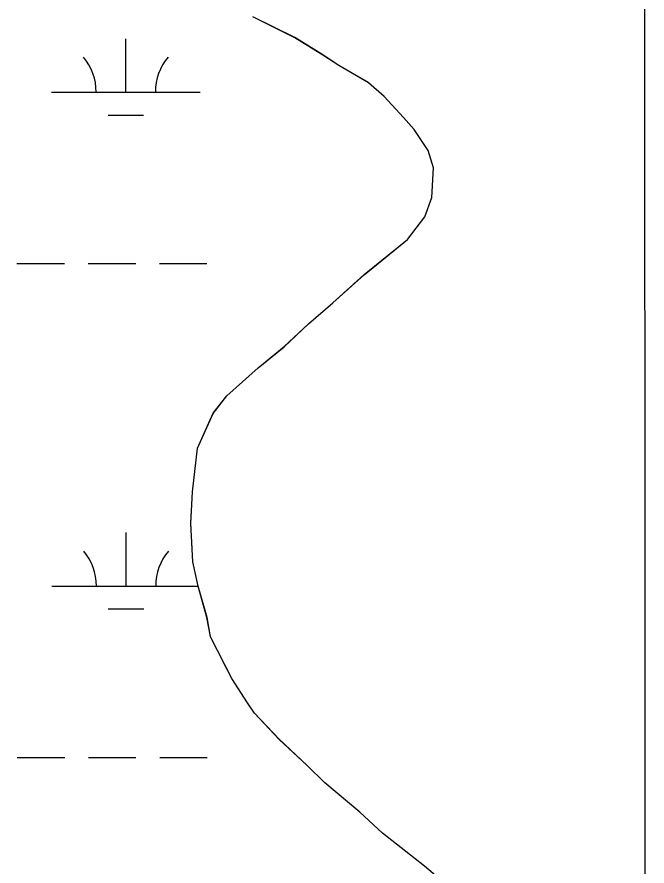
# Model space of a CAD drawing. Extents: x 3279314 to 3317160, y 734079 to 759431.
# Drawn here: x 3296151 to 3296575, y 742141 to 742713 of the extents above; entities that cross this region are included whole.
import ezdxf

# ---------------------------------------------------------------- set-up
doc = ezdxf.new("R2010")
doc.units = 0
for name, color, linetype in [('V-GRID-MAJR', 7, 'Continuous'), ('V-SITE-VEGE', 7, 'Continuous'), ('V-TOPO-SHOR', 7, 'Continuous'), ('V-WETL-SWMP', 7, 'Continuous')]:
    doc.layers.add(name, color=color, linetype=linetype)

msp = doc.modelspace()

# ---------------------------------------------------------------- linework, layer by layer
at = {"layer": 'V-GRID-MAJR'}
msp.add_spline([(3296575.29, 739462.57), (3296572.65, 745521.02), (3296570, 751582.85), (3296567.36, 757644.71), (3296567.36, 757648.05)], degree=3, dxfattribs=at)
at = {"layer": 'V-SITE-VEGE'}
for p, q in [((3296338.05, 742699.06), (3296309.77, 742713.03)), ((3296356.91, 742687.4), (3296338.05, 742699.06)), ((3296367.52, 742680.4), (3296356.91, 742687.4)), ((3296387.56, 742668.74), (3296367.52, 742680.4)), ((3296398.19, 742659.38), (3296387.56, 742668.74)), ((3296411.19, 742645.34), (3296398.19, 742659.38)), ((3296418.28, 742637.15), (3296411.19, 742645.34)), ((3296427.75, 742623.09), (3296418.28, 742637.15)), ((3296431.33, 742611.35), (3296427.75, 742623.09)), ((3296430.25, 742591.36), (3296431.33, 742611.35)), ((3296425.61, 742578.41), (3296430.25, 742591.36)), ((3296413.93, 742563.07), (3296425.61, 742578.41)), ((3296384.66, 742539.42), (3296413.93, 742563.07)), ((3296363.59, 742520.51), (3296384.66, 742539.42)), ((3296347.2, 742506.33), (3296363.59, 742520.51)), ((3296330.82, 742490.97), (3296347.2, 742506.33)), ((3296313.25, 742476.78), (3296330.82, 742490.97)), ((3296292.19, 742457.87), (3296313.25, 742476.78)), ((3296282.84, 742446.07), (3296292.19, 742457.87)), ((3296272.37, 742422.51), (3296282.84, 742446.07)), ((3296268.99, 742393.11), (3296272.37, 742422.51)), ((3296267.91, 742371.94), (3296268.99, 742393.11)), ((3296269.21, 742346.09), (3296267.91, 742371.94)), ((3296272.81, 742329.65), (3296269.21, 742346.09)), ((3296278.8, 742308.52), (3296272.81, 742329.65)), ((3296281.21, 742295.6), (3296278.8, 742308.52)), ((3296295.45, 742267.46), (3296281.21, 742295.6)), ((3296306.11, 742251.05), (3296295.45, 742267.46)), ((3296310.84, 742244.02), (3296306.11, 742251.05)), ((3296327.38, 742226.47), (3296310.84, 742244.02)), ((3296346.28, 742208.93), (3296327.38, 742226.47)), ((3296358.09, 742197.23), (3296346.28, 742208.93)), ((3296381.69, 742177.35), (3296358.09, 742197.23)), ((3296397.04, 742163.32), (3296381.69, 742177.35)), ((3296425.36, 742141.13), (3296397.04, 742163.32))]:
    msp.add_line(p, q, dxfattribs=at)
at = {"layer": 'V-TOPO-SHOR'}
for points in [[(3296327.38, 742226.52), (3296310.84, 742244.08), (3296306.1, 742251.1), (3296295.45, 742267.51), (3296289.51, 742279.24), (3296281.21, 742295.66), (3296278.79, 742308.57), (3296272.81, 742329.7), (3296269.21, 742346.14), (3296267.91, 742372), (3296268.98, 742393.16), (3296272.37, 742422.56), (3296282.84, 742446.12), (3296292.18, 742457.93), (3296313.25, 742476.83), (3296330.81, 742491.03), (3296347.2, 742506.39), (3296363.59, 742520.57), (3296384.65, 742539.48), (3296396.37, 742548.94), (3296413.93, 742563.13), (3296425.61, 742578.46), (3296430.25, 742591.42), (3296431.33, 742611.41), (3296427.75, 742623.14), (3296418.28, 742637.2), (3296411.18, 742645.4), (3296398.19, 742659.44), (3296387.56, 742668.8), (3296367.52, 742680.45), (3296356.91, 742687.45), (3296338.05, 742699.12), (3296323.91, 742706.11), (3296309.77, 742713.09)], [(3296443.06, 742125.98), (3296425.36, 742141.18), (3296397.04, 742163.38), (3296381.69, 742177.41), (3296358.08, 742197.28), (3296346.27, 742208.98), (3296327.38, 742226.52)]]:
    msp.add_lwpolyline(points, dxfattribs=at)
at = {"layer": 'V-WETL-SWMP'}
for p, q in [((3296338.05, 742699.11), (3296309.77, 742713.08)), ((3296338.05, 742699.11), (3296309.77, 742713.08)), ((3296224.1, 742662.42), (3296224.08, 742698.42)), ((3296356.92, 742687.45), (3296338.05, 742699.11)), ((3296356.92, 742687.45), (3296338.05, 742699.11)), ((3296367.53, 742680.45), (3296356.92, 742687.45)), ((3296367.53, 742680.45), (3296356.92, 742687.45)), ((3296387.57, 742668.79), (3296367.53, 742680.45)), ((3296387.57, 742668.79), (3296367.53, 742680.45)), ((3296398.19, 742659.43), (3296387.57, 742668.79)), ((3296398.19, 742659.43), (3296387.57, 742668.79)), ((3296174.1, 742662.4), (3296274.1, 742662.45)), ((3296411.19, 742645.39), (3296398.19, 742659.43)), ((3296411.19, 742645.39), (3296398.19, 742659.43)), ((3296212.11, 742646.99), (3296236.11, 742647)), ((3296418.28, 742637.2), (3296411.19, 742645.39)), ((3296418.28, 742637.2), (3296411.19, 742645.39)), ((3296427.75, 742623.14), (3296418.28, 742637.2)), ((3296427.75, 742623.14), (3296418.28, 742637.2)), ((3296431.34, 742611.4), (3296427.75, 742623.14)), ((3296431.34, 742611.4), (3296427.75, 742623.14)), ((3296430.26, 742591.41), (3296431.34, 742611.4)), ((3296430.26, 742591.41), (3296431.34, 742611.4)), ((3296425.62, 742578.46), (3296430.26, 742591.41)), ((3296425.62, 742578.46), (3296430.26, 742591.41)), ((3296413.94, 742563.12), (3296425.62, 742578.46)), ((3296413.94, 742563.12), (3296425.62, 742578.46)), ((3296384.66, 742539.47), (3296413.94, 742563.12)), ((3296384.66, 742539.47), (3296413.94, 742563.12)), ((3296150.75, 742546.95), (3296182.75, 742546.97)), ((3296198.75, 742546.98), (3296230.75, 742546.99)), ((3296246.75, 742547), (3296278.75, 742547.02)), ((3296363.59, 742520.56), (3296384.66, 742539.47)), ((3296363.59, 742520.56), (3296384.66, 742539.47)), ((3296347.2, 742506.38), (3296363.59, 742520.56)), ((3296347.2, 742506.38), (3296363.59, 742520.56)), ((3296330.82, 742491.02), (3296347.2, 742506.38)), ((3296330.82, 742491.02), (3296347.2, 742506.38)), ((3296313.26, 742476.83), (3296330.82, 742491.02)), ((3296313.26, 742476.83), (3296330.82, 742491.02)), ((3296292.19, 742457.92), (3296313.26, 742476.83)), ((3296292.19, 742457.92), (3296313.26, 742476.83)), ((3296282.84, 742446.12), (3296292.19, 742457.92)), ((3296282.84, 742446.12), (3296292.19, 742457.92)), ((3296272.38, 742422.56), (3296282.84, 742446.12)), ((3296272.38, 742422.56), (3296282.84, 742446.12)), ((3296268.99, 742393.16), (3296272.38, 742422.56)), ((3296268.99, 742393.16), (3296272.38, 742422.56)), ((3296267.92, 742371.99), (3296268.99, 742393.16)), ((3296267.92, 742371.99), (3296268.99, 742393.16)), ((3296269.21, 742346.14), (3296267.92, 742371.99)), ((3296269.21, 742346.14), (3296267.92, 742371.99)), ((3296224.27, 742329.75), (3296224.25, 742365.75)), ((3296272.82, 742329.7), (3296269.21, 742346.14)), ((3296272.82, 742329.7), (3296269.21, 742346.14)), ((3296174.27, 742329.72), (3296272.8, 742329.77)), ((3296278.8, 742308.57), (3296272.82, 742329.7)), ((3296278.8, 742308.57), (3296272.82, 742329.7)), ((3296212.27, 742314.31), (3296236.27, 742314.32)), ((3296281.21, 742295.65), (3296278.8, 742308.57)), ((3296281.21, 742295.65), (3296278.8, 742308.57)), ((3296295.45, 742267.51), (3296281.21, 742295.65)), ((3296295.45, 742267.51), (3296281.21, 742295.65)), ((3296306.11, 742251.1), (3296295.45, 742267.51)), ((3296306.11, 742251.1), (3296295.45, 742267.51)), ((3296310.85, 742244.07), (3296306.11, 742251.1)), ((3296310.85, 742244.07), (3296306.11, 742251.1)), ((3296327.39, 742226.52), (3296310.85, 742244.07)), ((3296327.39, 742226.52), (3296310.85, 742244.07)), ((3296346.28, 742208.98), (3296327.39, 742226.52)), ((3296346.28, 742208.98), (3296327.39, 742226.52)), ((3296150.92, 742214.28), (3296182.92, 742214.3)), ((3296198.92, 742214.3), (3296230.92, 742214.32)), ((3296246.92, 742214.33), (3296278.92, 742214.34)), ((3296358.09, 742197.28), (3296346.28, 742208.98)), ((3296358.09, 742197.28), (3296346.28, 742208.98)), ((3296381.69, 742177.41), (3296358.09, 742197.28)), ((3296381.69, 742177.41), (3296358.09, 742197.28)), ((3296397.04, 742163.37), (3296381.69, 742177.41)), ((3296397.04, 742163.37), (3296381.69, 742177.41)), ((3296425.36, 742141.18), (3296397.04, 742163.37)), ((3296425.36, 742141.18), (3296397.04, 742163.37))]:
    msp.add_line(p, q, dxfattribs=at)
for centre, start, end in [((3296168.85, 742662.87), 359.2573, 40.801), ((3296279.34, 742662.93), 139.2573, 180.801), ((3296169.02, 742330.19), 359.2573, 40.801), ((3296279.51, 742330.25), 139.2573, 180.801)]:
    msp.add_arc(centre, 35.25, start, end, dxfattribs=at)

doc.saveas('drawing.dxf')
